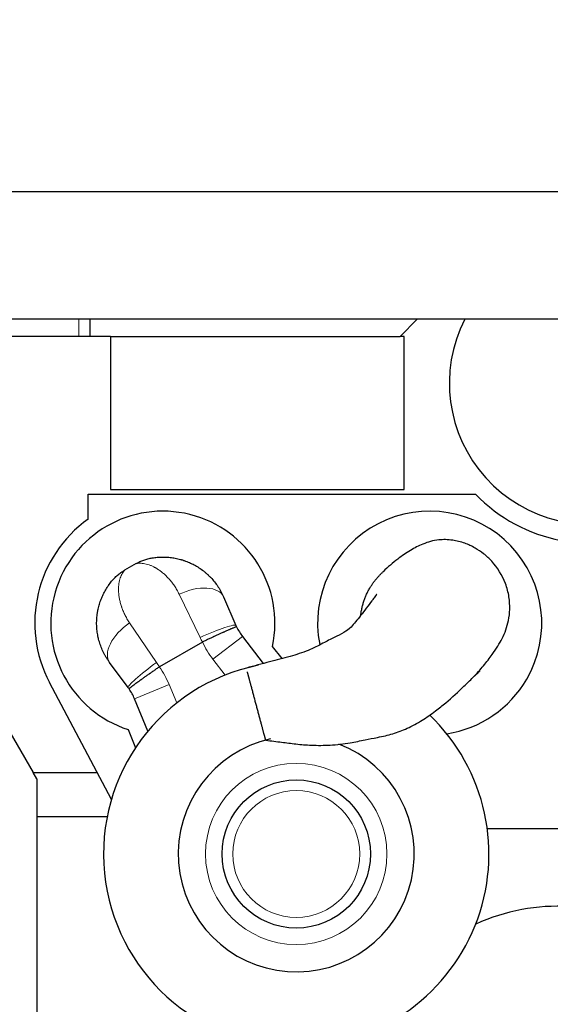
# Model space of a CAD drawing. Header units: millimetres. Extents: x 0 to 29700, y -16 to 21000.
# Tile 281 of 357: x 14167 to 14664, y 16921 to 17845. Entities that reach past the tile are written whole.
import ezdxf

# ---------------------------------------------------------------- set-up
doc = ezdxf.new("R2010")
doc.units = ezdxf.units.MM
doc.layers.add('1', color=7, linetype='Continuous', true_color=0xffffff)
doc.layers.add('254', color=7, linetype='Continuous', true_color=0xffffff)
doc.styles.add('latin_extended', font='simplex.shx')
doc.dimstyles.get("Standard").update_dxf_attribs({"dimtxt": 0.18, "dimasz": 0.18, "dimexe": 0.18, "dimexo": 0.0625, "dimgap": 0.09, "dimtad": 0, "dimtih": 1, "dimtoh": 1, "dimdec": 4, "dimzin": 0, "dimdsep": 46, "dimtxsty": 'Standard', "dimcen": 0.09, "dimadec": 0, "dimazin": 0, "dimtfac": 1, "dimtdec": 4, "dimtofl": 0, "dimtmove": 0, "dimatfit": 3, "dimfxl": 1, "dimtolj": 1, "dimtzin": 0, "dimarcsym": 0})

# ---------------------------------------------------------------- blocks, each defined once
blk = doc.blocks.new('_U3')
at = {"layer": '254', "color": 3, "linetype": 'Continuous', "lineweight": 13, "transparency": 16777216}
for p, q in [((13247.15, 17784.3), (13247.15, 19796.3)), ((16032.15, 16012.3), (16032.15, 19796.3)), ((13422.15, 19746.3), (15857.15, 19746.3))]:
    blk.add_line(p, q, dxfattribs=at)
at = {"layer": '254', "color": 3, "transparency": 16777216}
for points in [[(13422.15, 19775.47), (13422.15, 19717.14), (13247.15, 19746.3)], [(15857.15, 19717.14), (15857.15, 19775.47), (16032.15, 19746.3)]]:
    blk.add_solid(points, dxfattribs=at)
at = {"layer": 'Defpoints', "color": 0, "transparency": 16777216}
for p in [(16032.15, 19746.3), (13247.15, 17734.3), (16032.15, 15962.3)]:
    blk.add_point(p, dxfattribs=at)
at = {"layer": '254', "color": 2, "lineweight": 13, "transparency": 16777216, "insert": (14331.32, 20008.8), "char_height": 175, "attachment_point": 1, "style": 'latin_extended'}
blk.add_mtext('\\A1;2785', dxfattribs=at)

msp = doc.modelspace()

# ---------------------------------------------------------------- linework, layer by layer
at = {"layer": '1', "color": 2, "linetype": 'Continuous', "lineweight": 25}
for p, q in [((13530.65, 17683.803), (14896.65, 17683.803)), ((14776.65, 17563.803), (13650.65, 17563.803)), ((14232.65, 17563.803), (14232.65, 17547.803)), ((14539.405, 17563.804), (14523.404, 17547.803)), ((14252.15, 17547.803), (14129.15, 17547.803)), ((14252.15, 17547.803), (14523.404, 17547.803)), ((14252.15, 17547.803), (14252.15, 17404.303)), ((14527.15, 17547.803), (14523.404, 17547.803)), ((14527.15, 17404.303), (14527.15, 17547.803)), ((14231.25, 17399.803), (14594.057, 17399.803)), ((14231.25, 17376.471), (14231.25, 17399.803)), ((14252.15, 17404.303), (14527.15, 17404.303)), ((14276.195, 17334.662), (14265.322, 17328.384)), ((14358.026, 17303.588), (14369.732, 17276.738)), ((14338.264, 17261.084), (14298.007, 17237.842)), ((14375.898, 17266.282), (14395.345, 17240.938)), ((14412.934, 17245.606), (14403.889, 17256.935)), ((14268.717, 17218.417), (14251.317, 17241.98)), ((14598.028, 17233.74), (14598.04, 17233.749)), ((14129.15, 17226.063), (14179.677, 17138.693)), ((14253.005, 17113.278), (14195.114, 17223.01)), ((14287.237, 17177.556), (14274.689, 17207.849)), ((14268.789, 17178.935), (14275.52, 17161.753)), ((14183.15, 17132.688), (14179.677, 17138.693)), ((14179.677, 17138.693), (14239.597, 17138.693)), ((14183.15, 17132.688), (14183.15, 17097.124)), ((14183.15, 17097.124), (14183.15, 16902.338)), ((14249.048, 17097.124), (14183.15, 17097.124)), ((14754.65, 17085.803), (14605.191, 17085.803))]:
    msp.add_line(p, q, dxfattribs=at)
at = {"layer": '1', "color": 4, "linetype": 'Continuous', "lineweight": 13}
for p, q in [((14222.65, 17547.803), (14222.65, 17563.803)), ((14336.066, 17265.491), (14316.524, 17305.913)), ((14270.054, 17279.084), (14295.29, 17241.948)), ((14375.898, 17266.282), (14348.13, 17244.976)), ((14359.555, 17230.087), (14348.13, 17244.976)), ((14307.024, 17221.243), (14274.689, 17207.849)), ((14307.024, 17221.243), (14314.206, 17203.906))]:
    msp.add_line(p, q, dxfattribs=at)
for radius in [85, 59.5]:
    msp.add_circle((14426.192, 17062.303), radius, dxfattribs=at)
at = {"layer": '1', "color": 2, "linetype": 'Continuous', "lineweight": 25}
msp.add_circle((14426.192, 17062.303), 69.5, dxfattribs=at)
for centre, radius, start, end in [((14702.15, 17503.803), 132.5, 153.07875, 0), ((14702.15, 17503.803), 150, 223.894554, 294.494648), ((14301.193, 17278.809), 105, 347.975372, 252.024628), ((14551.192, 17278.809), 105, 330.000033, 191.011908), ((14301.25, 17279.003), 120, 125.685335, 207.8145), ((14415.565, 17296.721), 50, 205.283936, 217.5), ((14426.192, 17062.303), 180.534, 101.413125, 270), ((14551.192, 17278.809), 105, 278.767533, 330.000033), ((14228.495, 17188.715), 50, 22.5, 34.716108), ((14426.192, 17062.303), 180.534, 270, 46.321875), ((14426.192, 17062.303), 110.534, 102.6225, 68.90625), ((14672.15, 16823.803), 189.5, 59.92875, 114.24375)]:
    msp.add_arc(centre, radius, start, end, dxfattribs=at)
at = {"layer": '1', "color": 4, "linetype": 'Continuous', "lineweight": 13}
for centre, start, end in [((14415.565, 17296.721), 204.746026, 217.5), ((14228.495, 17188.715), 22.5, 35.254018)]:
    msp.add_arc(centre, 85, start, end, dxfattribs=at)
for centre, major_axis, ratio, start_param, end_param in [((14325.943, 17289.6), (32.083, 13.988), 0.5357759, 0, 1.631231), ((14279.473, 17262.771), (28.155, 20.791), 0.5357746, 1.5103602, 3.1415927), ((14337.649, 17262.75), (32.083, 13.988), 0.0898484, 0, 1.5809431), ((14296.872, 17239.208), (28.155, 20.791), 0.0898474, 1.5606494, 3.1415927)]:
    msp.add_ellipse(centre, major_axis=major_axis, ratio=ratio, start_param=start_param, end_param=end_param, dxfattribs=at)
at = {"layer": '1', "color": 2, "linetype": 'Continuous', "lineweight": 25}
for points, knots in [([(14397.592, 17169.041), (14402.567, 17168.401), (14411.974, 17167.239), (14426.217, 17165.339), (14441.389, 17164.072), (14458.507, 17164.166), (14475.322, 17166.141), (14489.846, 17169.174), (14500.844, 17171.367), (14509.583, 17173.126), (14519.088, 17175.679), (14530.704, 17180.034), (14543.923, 17187.277), (14555.952, 17195.683), (14569.196, 17206.417), (14580.948, 17217.267), (14592.92, 17228.904), (14602.086, 17239.105), (14609.271, 17248.595), (14616.252, 17258.992), (14621.694, 17268.863), (14625.291, 17281.471), (14626.529, 17291.892), (14625.826, 17303.761), (14621.605, 17319.862), (14612.95, 17333.852), (14602.102, 17343.928), (14593.01, 17350.001), (14583.109, 17354.425), (14571.446, 17357.195), (14558.254, 17357.377), (14545.947, 17353.911), (14532.723, 17347.13), (14520.702, 17338.835), (14512.138, 17331.419), (14507.613, 17327.036)], [0, 0, 0, 0, 0.0287619, 0.0543784, 0.082492, 0.1162375, 0.1531244, 0.1813049, 0.2039462, 0.2190272, 0.2326914, 0.2613161, 0.2930642, 0.322482, 0.3459961, 0.3906179, 0.4144993, 0.4476385, 0.4818514, 0.5080321, 0.5515335, 0.571532, 0.5927532, 0.6157598, 0.6409555, 0.687694, 0.7074819, 0.7260866, 0.7495761, 0.780272, 0.8200426, 0.870621, 0.9092952, 0.9516073, 1, 1, 1, 1]), ([(14276.195, 17334.662), (14276.779, 17334.999), (14277.369, 17335.322), (14278.559, 17335.937), (14279.759, 17336.523), (14281.59, 17337.316), (14282.83, 17337.788), (14284.706, 17338.454), (14285.977, 17338.842), (14287.913, 17339.34), (14289.213, 17339.644), (14290.534, 17339.89), (14291.2, 17339.999)], [0, 0, 0, 0, 0.125, 0.125, 0.25, 0.375, 0.5, 0.5, 0.75, 0.75, 0.875, 1, 1, 1, 1]), ([(14291.2, 17339.999), (14292.788, 17340.258), (14294.381, 17340.455), (14297.575, 17340.724), (14299.175, 17340.797), (14302.381, 17340.819), (14303.987, 17340.767), (14307.203, 17340.538), (14308.813, 17340.361), (14312.037, 17339.875), (14313.65, 17339.568), (14316.072, 17339.003), (14316.879, 17338.798), (14317.888, 17338.52), (14318.09, 17338.463), (14318.493, 17338.347), (14319.098, 17338.17), (14319.901, 17337.922), (14320.502, 17337.726), (14320.902, 17337.593), (14321.102, 17337.526), (14321.701, 17337.321), (14322.099, 17337.18), (14323.288, 17336.745), (14324.074, 17336.439), (14326.415, 17335.472), (14327.951, 17334.763), (14330.973, 17333.215), (14332.459, 17332.376), (14335.376, 17330.563), (14336.807, 17329.59), (14338.56, 17328.285), (14338.909, 17328.02), (14339.429, 17327.615), (14339.602, 17327.479), (14339.947, 17327.205), (14340.806, 17326.515), (14341.648, 17325.8), (14342.643, 17324.918), (14343.137, 17324.471), (14343.624, 17324.016), (14343.948, 17323.71), (14344.109, 17323.556), (14344.909, 17322.783), (14345.535, 17322.152), (14347.37, 17320.22), (14348.537, 17318.881), (14350.756, 17316.101), (14351.808, 17314.66), (14353.298, 17312.422), (14354.262, 17310.905), (14355.165, 17309.335), (14356.037, 17307.739), (14356.457, 17306.928), (14357.266, 17305.278), (14357.654, 17304.44), (14358.026, 17303.588)], [0, 0, 0, 0, 0.0625, 0.0625, 0.125, 0.125, 0.1875, 0.1875, 0.25, 0.25, 0.3125, 0.3125, 0.34375, 0.34375, 0.3515625, 0.3515625, 0.359375, 0.375, 0.3828125, 0.3828125, 0.390625, 0.390625, 0.40625, 0.40625, 0.4375, 0.4375, 0.5, 0.5, 0.5625, 0.5625, 0.625, 0.625, 0.640625, 0.640625, 0.6484375, 0.6484375, 0.65625, 0.6875, 0.6875, 0.703125, 0.7109375, 0.7109375, 0.71875, 0.71875, 0.75, 0.75, 0.8125, 0.8125, 0.875, 0.875, 0.90625, 0.9375, 0.9375, 0.96875, 0.96875, 1, 1, 1, 1]), ([(14253.197, 17318.058), (14253.624, 17318.58), (14254.498, 17319.601), (14255.412, 17320.575), (14256.811, 17322.003), (14257.782, 17322.909), (14259.297, 17324.201), (14260.326, 17325.039), (14261.928, 17326.228), (14263.59, 17327.348), (14264.737, 17328.047), (14265.322, 17328.384)], [0, 0, 0, 0, 0.125, 0.25, 0.25, 0.5, 0.5, 0.625, 0.75, 0.875, 1, 1, 1, 1]), ([(14486.626, 17286.311), (14486.699, 17286.938), (14486.934, 17288.735), (14487.446, 17291.685), (14488.243, 17295.141), (14489.23, 17298.553), (14490.399, 17301.905), (14491.748, 17305.186), (14493.275, 17308.388), (14494.863, 17311.297), (14496.468, 17313.923), (14498.052, 17316.278), (14499.736, 17318.559), (14501.52, 17320.766), (14503.024, 17322.469), (14504.19, 17323.712), (14504.981, 17324.525), (14505.786, 17325.325), (14506.606, 17326.111), (14507.217, 17326.677), (14507.552, 17326.981), (14507.608, 17327.031)], [0, 0, 0, 0, 0.0404562, 0.1161226, 0.1917937, 0.2676962, 0.3435868, 0.4192538, 0.4949239, 0.5708237, 0.6315616, 0.6921287, 0.7526409, 0.8132143, 0.873965, 0.8982015, 0.9224386, 0.9466837, 0.9709442, 0.9952276, 1, 1, 1, 1]), ([(14251.317, 17241.98), (14250.765, 17242.728), (14250.233, 17243.483), (14249.208, 17245.009), (14248.716, 17245.779), (14247.769, 17247.333), (14246.861, 17248.9), (14246.029, 17250.494), (14244.835, 17252.904), (14244.114, 17254.537), (14242.816, 17257.85), (14242.239, 17259.531), (14241.484, 17262.087), (14241.25, 17262.945), (14241.008, 17263.917), (14240.981, 17264.025), (14240.928, 17264.241), (14240.902, 17264.349), (14240.825, 17264.674), (14240.674, 17265.324), (14240.534, 17265.973), (14240.27, 17267.27), (14240.112, 17268.133), (14239.836, 17269.857), (14239.717, 17270.718), (14239.414, 17273.295), (14239.286, 17275.008), (14239.17, 17278.421), (14239.183, 17280.121), (14239.348, 17283.508), (14239.499, 17285.195), (14239.774, 17287.294), (14239.834, 17287.713), (14239.929, 17288.341), (14239.962, 17288.551), (14240.03, 17288.969), (14240.135, 17289.595), (14240.25, 17290.219), (14240.371, 17290.841), (14240.412, 17291.047), (14240.497, 17291.46), (14240.54, 17291.666), (14240.938, 17293.514), (14241.355, 17295.125), (14242.308, 17298.285), (14242.844, 17299.835), (14244.03, 17302.873), (14244.68, 17304.361), (14246.091, 17307.278), (14246.853, 17308.705), (14248.077, 17310.801), (14248.5, 17311.491), (14249.044, 17312.345), (14249.154, 17312.515), (14249.376, 17312.854), (14249.487, 17313.023), (14249.824, 17313.529), (14250.052, 17313.864), (14251.206, 17315.525), (14252.178, 17316.812), (14253.197, 17318.058)], [0, 0, 0, 0, 0.03125, 0.03125, 0.0625, 0.0625, 0.09375, 0.125, 0.125, 0.1875, 0.1875, 0.25, 0.25, 0.28125, 0.28125, 0.2851562, 0.2851562, 0.2890625, 0.2890625, 0.296875, 0.3125, 0.3125, 0.34375, 0.34375, 0.375, 0.375, 0.4375, 0.4375, 0.5, 0.5, 0.5625, 0.5625, 0.578125, 0.578125, 0.5859375, 0.5859375, 0.59375, 0.609375, 0.609375, 0.6171875, 0.6171875, 0.625, 0.625, 0.6875, 0.6875, 0.75, 0.75, 0.8125, 0.8125, 0.875, 0.875, 0.90625, 0.90625, 0.9140625, 0.9140625, 0.921875, 0.921875, 0.9375, 0.9375, 1, 1, 1, 1]), ([(14501.681, 17305.779), (14501.676, 17305.782), (14501.534, 17305.87), (14501.147, 17305.323), (14499.138, 17302.56), (14496.374, 17298.87), (14492.122, 17293.258), (14486.812, 17286.221), (14481.864, 17280.212), (14477.112, 17274.374), (14470.479, 17269.435), (14461.254, 17265.267), (14450.381, 17259.399), (14436.926, 17252.573), (14419.89, 17247.225), (14400.381, 17242.402), (14386.731, 17238.639), (14379.475, 17236.654)], [0, 0, 0, 0, 0.0022528, 0.0739454, 0.1059068, 0.1380406, 0.1994615, 0.2532193, 0.2992521, 0.3394184, 0.3942808, 0.4596434, 0.5367826, 0.6327043, 0.7429117, 0.8638202, 1, 1, 1, 1]), ([(14370.355, 17275.365), (14370.355, 17275.366), (14370.354, 17275.367), (14370.354, 17275.368), (14370.354, 17275.368), (14370.353, 17275.369), (14370.353, 17275.369), (14370.352, 17275.371), (14370.347, 17275.376), (14370.333, 17275.383), (14370.314, 17275.386), (14370.266, 17275.387), (14370.177, 17275.377), (14369.968, 17275.324), (14369.779, 17275.264), (14369.617, 17275.21), (14369.56, 17275.19), (14369.439, 17275.148), (14369.376, 17275.125), (14369.177, 17275.052), (14369.033, 17274.998), (14368.565, 17274.819), (14367.848, 17274.533), (14366.946, 17274.158), (14366.199, 17273.842), (14365.873, 17273.703), (14365.529, 17273.555), (14365.39, 17273.495), (14365.319, 17273.465), (14365.106, 17273.373), (14364.962, 17273.31), (14364.522, 17273.12), (14363.915, 17272.856), (14363.271, 17272.573), (14362.278, 17272.135), (14361.578, 17271.824), (14360.472, 17271.331), (14359.717, 17270.993), (14358.923, 17270.636), (14358.415, 17270.407), (14358.313, 17270.361), (14358.107, 17270.268), (14357.797, 17270.128), (14357.484, 17269.986), (14356.853, 17269.701), (14356.426, 17269.507), (14355.128, 17268.917), (14354.238, 17268.511), (14352.868, 17267.883), (14351.942, 17267.458), (14350.517, 17266.803), (14349.543, 17266.353), (14348.926, 17266.068), (14348.803, 17266.011), (14348.555, 17265.896), (14348.183, 17265.724), (14347.81, 17265.551), (14347.062, 17265.205), (14346.061, 17264.74), (14345.052, 17264.27), (14343.532, 17263.562), (14342.511, 17263.084), (14340.968, 17262.361), (14339.935, 17261.876), (14338.893, 17261.386), (14338.371, 17261.14)], [0, 0, 0, 0, 0.0019531, 0.0019531, 0.0024414, 0.0024414, 0.0029297, 0.0039062, 0.0078125, 0.015625, 0.03125, 0.03125, 0.0625, 0.09375, 0.125, 0.125, 0.140625, 0.140625, 0.15625, 0.15625, 0.1875, 0.1875, 0.25, 0.3125, 0.3125, 0.34375, 0.3515625, 0.3515625, 0.359375, 0.359375, 0.375, 0.375, 0.40625, 0.4375, 0.4375, 0.5, 0.5, 0.53125, 0.5625, 0.5625, 0.5703125, 0.5703125, 0.578125, 0.59375, 0.59375, 0.625, 0.625, 0.6875, 0.6875, 0.71875, 0.75, 0.78125, 0.78125, 0.7890625, 0.7890625, 0.796875, 0.8125, 0.8125, 0.84375, 0.875, 0.875, 0.9375, 0.9375, 0.96875, 1, 1, 1, 1]), ([(14297.906, 17237.777), (14297.431, 17237.448), (14296.486, 17236.791), (14295.55, 17236.139), (14294.151, 17235.164), (14293.228, 17234.518), (14291.854, 17233.556), (14290.943, 17232.917), (14290.04, 17232.283), (14289.366, 17231.809), (14289.029, 17231.572), (14288.694, 17231.336), (14288.471, 17231.179), (14288.36, 17231.1), (14287.805, 17230.709), (14286.928, 17230.09), (14285.648, 17229.184), (14284.818, 17228.594), (14283.589, 17227.721), (14282.792, 17227.154), (14281.632, 17226.324), (14281.251, 17226.051), (14280.688, 17225.648), (14280.409, 17225.448), (14280.133, 17225.249), (14279.949, 17225.118), (14279.858, 17225.052), (14279.406, 17224.727), (14278.7, 17224.218), (14278.029, 17223.732), (14277.049, 17223.022), (14276.43, 17222.571), (14275.554, 17221.929), (14274.987, 17221.513), (14274.456, 17221.12), (14274.07, 17220.834), (14273.944, 17220.74), (14273.758, 17220.602), (14273.696, 17220.556), (14273.575, 17220.465), (14273.275, 17220.241), (14272.991, 17220.028), (14272.345, 17219.54), (14271.568, 17218.946), (14270.962, 17218.468), (14270.573, 17218.152), (14270.454, 17218.054), (14270.292, 17217.918), (14270.24, 17217.875), (14270.143, 17217.792), (14270.098, 17217.752), (14269.97, 17217.639), (14269.823, 17217.505), (14269.673, 17217.35), (14269.619, 17217.279), (14269.596, 17217.237), (14269.59, 17217.219), (14269.589, 17217.203), (14269.591, 17217.197), (14269.592, 17217.194), (14269.592, 17217.194), (14269.592, 17217.194), (14269.592, 17217.193), (14269.593, 17217.192), (14269.593, 17217.191), (14269.594, 17217.191)], [0, 0, 0, 0, 0.03125, 0.0625, 0.0625, 0.125, 0.125, 0.15625, 0.1875, 0.1875, 0.203125, 0.2109375, 0.2109375, 0.21875, 0.21875, 0.25, 0.28125, 0.3125, 0.3125, 0.375, 0.375, 0.40625, 0.40625, 0.421875, 0.4296875, 0.4296875, 0.4375, 0.4375, 0.46875, 0.5, 0.5, 0.5625, 0.5625, 0.59375, 0.625, 0.625, 0.640625, 0.640625, 0.6484375, 0.6484375, 0.65625, 0.6875, 0.6875, 0.75, 0.8125, 0.8125, 0.84375, 0.84375, 0.859375, 0.859375, 0.875, 0.875, 0.90625, 0.9375, 0.96875, 0.96875, 0.984375, 0.9921875, 0.9960937, 0.9970703, 0.9975586, 0.9975586, 0.9980469, 0.9980469, 1, 1, 1, 1]), ([(14397.592, 17169.041), (14397.592, 17169.04), (14397.584, 17169.069), (14397.546, 17169.212), (14397.478, 17169.465), (14397.382, 17169.824), (14397.259, 17170.284), (14397.108, 17170.847), (14396.93, 17171.51), (14396.726, 17172.272), (14396.497, 17173.129), (14396.242, 17174.078), (14395.963, 17175.118), (14395.661, 17176.247), (14395.337, 17177.457), (14394.991, 17178.747), (14394.625, 17180.112), (14394.24, 17181.551), (14393.836, 17183.056), (14393.417, 17184.623), (14392.981, 17186.247), (14392.532, 17187.925), (14392.069, 17189.651), (14391.596, 17191.419), (14391.111, 17193.226), (14390.618, 17195.068), (14390.118, 17196.934), (14389.614, 17198.816), (14389.107, 17200.708), (14388.597, 17202.609), (14388.088, 17204.51), (14387.58, 17206.406), (14387.075, 17208.291), (14386.574, 17210.162), (14386.079, 17212.009), (14385.592, 17213.824), (14385.115, 17215.605), (14384.648, 17217.347), (14384.193, 17219.045), (14383.753, 17220.689), (14383.328, 17222.276), (14382.964, 17223.631), (14382.658, 17224.775), (14382.404, 17225.723), (14382.159, 17226.638), (14381.922, 17227.521), (14381.694, 17228.372), (14381.5, 17229.097), (14381.336, 17229.709), (14381.2, 17230.215), (14381.07, 17230.702), (14380.944, 17231.17), (14380.824, 17231.619), (14380.709, 17232.05), (14380.598, 17232.461), (14380.493, 17232.854), (14380.427, 17233.103), (14380.394, 17233.224)], [0, 0, 0, 0, 0.019193, 0.0399785, 0.0607668, 0.0816234, 0.1024748, 0.1232612, 0.1440479, 0.1649007, 0.1857461, 0.2065305, 0.2273193, 0.248178, 0.2690313, 0.289821, 0.3106124, 0.3314712, 0.352365, 0.3731816, 0.3939872, 0.4148482, 0.4357373, 0.4565898, 0.4774718, 0.4984492, 0.5194442, 0.5403479, 0.5612265, 0.5821464, 0.603084, 0.62397, 0.6448712, 0.6658545, 0.6868135, 0.7077047, 0.7285948, 0.74955, 0.7705323, 0.7914332, 0.8123192, 0.8332567, 0.8471971, 0.8611152, 0.8750307, 0.8889636, 0.9029334, 0.9169597, 0.9263099, 0.9356159, 0.9448832, 0.9541177, 0.9633251, 0.9725112, 0.9816817, 0.9908427, 1, 1, 1, 1]), ([(14598.018, 17233.727), (14597.802, 17233.503), (14597.21, 17232.897), (14596.225, 17231.927), (14594.852, 17230.641), (14593.841, 17229.751), (14593.223, 17229.227)], [0, 0, 0, 0, 0.1421831, 0.3860429, 0.6303716, 1, 1, 1, 1])]:
    msp.add_open_spline(points, degree=3, knots=knots, dxfattribs=at)
at = {"layer": '1', "color": 4, "linetype": 'Continuous', "lineweight": 13}
for points, knots in [([(14316.524, 17305.913), (14316.183, 17306.62), (14315.832, 17307.311), (14315.115, 17308.665), (14314.749, 17309.328), (14314.002, 17310.625), (14313.621, 17311.26), (14312.846, 17312.503), (14312.453, 17313.111), (14311.254, 17314.895), (14310.431, 17316.033), (14309.167, 17317.666), (14308.741, 17318.197), (14308.094, 17318.977), (14307.878, 17319.233), (14307.551, 17319.614), (14307.442, 17319.74), (14307.223, 17319.991), (14307.114, 17320.115), (14306.128, 17321.226), (14305.243, 17322.155), (14303.463, 17323.908), (14302.567, 17324.731), (14300.769, 17326.277), (14299.866, 17326.999), (14298.056, 17328.346), (14297.149, 17328.972), (14295.789, 17329.839), (14295.335, 17330.117), (14294.655, 17330.516), (14294.428, 17330.645), (14293.977, 17330.899), (14293.751, 17331.022), (14292.628, 17331.624), (14291.738, 17332.056), (14289.976, 17332.826), (14289.105, 17333.165), (14287.382, 17333.753), (14286.531, 17334.002), (14284.85, 17334.414), (14284.021, 17334.577), (14282.385, 17334.818), (14281.579, 17334.897), (14279.991, 17334.971), (14279.21, 17334.966), (14277.676, 17334.875), (14276.926, 17334.788), (14276.195, 17334.662)], [0, 0, 0, 0, 0.03125, 0.03125, 0.0625, 0.0625, 0.09375, 0.09375, 0.125, 0.125, 0.1875, 0.1875, 0.21875, 0.21875, 0.234375, 0.234375, 0.2421875, 0.2421875, 0.25, 0.25, 0.3125, 0.3125, 0.375, 0.375, 0.4375, 0.4375, 0.5, 0.5, 0.53125, 0.53125, 0.546875, 0.546875, 0.5625, 0.5625, 0.625, 0.625, 0.6875, 0.6875, 0.75, 0.75, 0.8125, 0.8125, 0.875, 0.875, 0.9375, 0.9375, 1, 1, 1, 1]), ([(14265.322, 17328.384), (14264.847, 17327.814), (14264.397, 17327.208), (14263.55, 17325.925), (14263.156, 17325.251), (14262.426, 17323.839), (14262.091, 17323.102), (14261.483, 17321.564), (14261.209, 17320.765), (14260.725, 17319.103), (14260.516, 17318.241), (14260.163, 17316.456), (14260.021, 17315.532), (14259.807, 17313.621), (14259.736, 17312.634), (14259.696, 17311.36), (14259.69, 17311.103), (14259.684, 17310.586), (14259.683, 17310.325), (14259.688, 17309.536), (14259.701, 17309.004), (14259.772, 17307.392), (14259.861, 17306.294), (14260.123, 17304.053), (14260.297, 17302.91), (14260.736, 17300.58), (14261, 17299.393), (14261.628, 17296.974), (14261.991, 17295.743), (14262.46, 17294.334), (14262.513, 17294.177), (14262.621, 17293.863), (14262.676, 17293.705), (14262.842, 17293.232), (14262.956, 17292.916), (14263.308, 17291.967), (14263.555, 17291.332), (14264.337, 17289.421), (14264.911, 17288.139), (14265.857, 17286.209), (14266.187, 17285.564), (14266.876, 17284.272), (14267.235, 17283.624), (14267.985, 17282.329), (14268.375, 17281.68), (14269.189, 17280.382), (14269.613, 17279.733), (14270.054, 17279.084)], [0, 0, 0, 0, 0.0625, 0.0625, 0.125, 0.125, 0.1875, 0.1875, 0.25, 0.25, 0.3125, 0.3125, 0.375, 0.375, 0.4375, 0.4375, 0.453125, 0.453125, 0.46875, 0.46875, 0.5, 0.5, 0.5625, 0.5625, 0.625, 0.625, 0.6875, 0.6875, 0.75, 0.75, 0.7578125, 0.7578125, 0.765625, 0.765625, 0.78125, 0.78125, 0.8125, 0.8125, 0.875, 0.875, 0.90625, 0.90625, 0.9375, 0.9375, 0.96875, 0.96875, 1, 1, 1, 1])]:
    msp.add_open_spline(points, degree=3, knots=knots, dxfattribs=at)
at = {"layer": '1', "color": 2, "linetype": 'Continuous', "lineweight": 25}
for points in [[(14369.732, 17276.738), (14369.932, 17276.279), (14370.14, 17275.821), (14370.355, 17275.365)], [(14338.371, 17261.14), (14338.335, 17261.123), (14338.299, 17261.104), (14338.264, 17261.084)], [(14298.007, 17237.842), (14297.972, 17237.822), (14297.939, 17237.8), (14297.906, 17237.777)], [(14269.594, 17217.191), (14269.307, 17217.605), (14269.014, 17218.014), (14268.717, 17218.417)]]:
    msp.add_open_spline(points, degree=3, dxfattribs=at)
at = {"layer": '1', "color": 4, "linetype": 'Continuous', "lineweight": 13}
for points in [[(14338.264, 17261.084), (14337.512, 17262.546), (14336.78, 17264.015), (14336.066, 17265.491)], [(14295.29, 17241.948), (14296.211, 17240.593), (14297.117, 17239.224), (14298.007, 17237.842)]]:
    msp.add_open_spline(points, degree=3, dxfattribs=at)

# ---------------------------------------------------------------- dimensions: what is measured, and where the dimension line sits
at = {"layer": '254', "color": 2, "linetype": 'Continuous', "lineweight": 13}
dim = msp.add_linear_dim(base=(16032.15, 19746.303), p1=(13247.15, 17734.303), p2=(16032.15, 15962.303), dimstyle='Standard', override={"dimscale": 50, "dimtxt": 3.5, "dimasz": 3.5, "dimexe": 1, "dimexo": 1, "dimgap": 1.75, "dimtad": 1, "dimtih": 1, "dimtoh": 0, "dimdec": 2, "dimlfac": 1, "dimzin": 8, "dimdsep": 46, "dimlunit": 2, "dimtxsty": 'latin_extended', "dimsah": 1, "dimse1": 0, "dimse2": 0, "dimsd1": 0, "dimsd2": 0, "dimclrd": 3, "dimclre": 3, "dimclrt": 2, "dimtol": 0, "dimtm": -0.1, "dimtfac": 0.714286, "dimtdec": 3, "dimtofl": 1, "dimtmove": 0, "dimtzin": 8, "dimlwd": 13, "dimlwe": 13}, dxfattribs=at)
dim.commit()
dim.dimension.update_dxf_attribs({"geometry": '_U3', "text_midpoint": (14639.65, 19746.303), "dimtype": 160})

doc.saveas('drawing.dxf')
